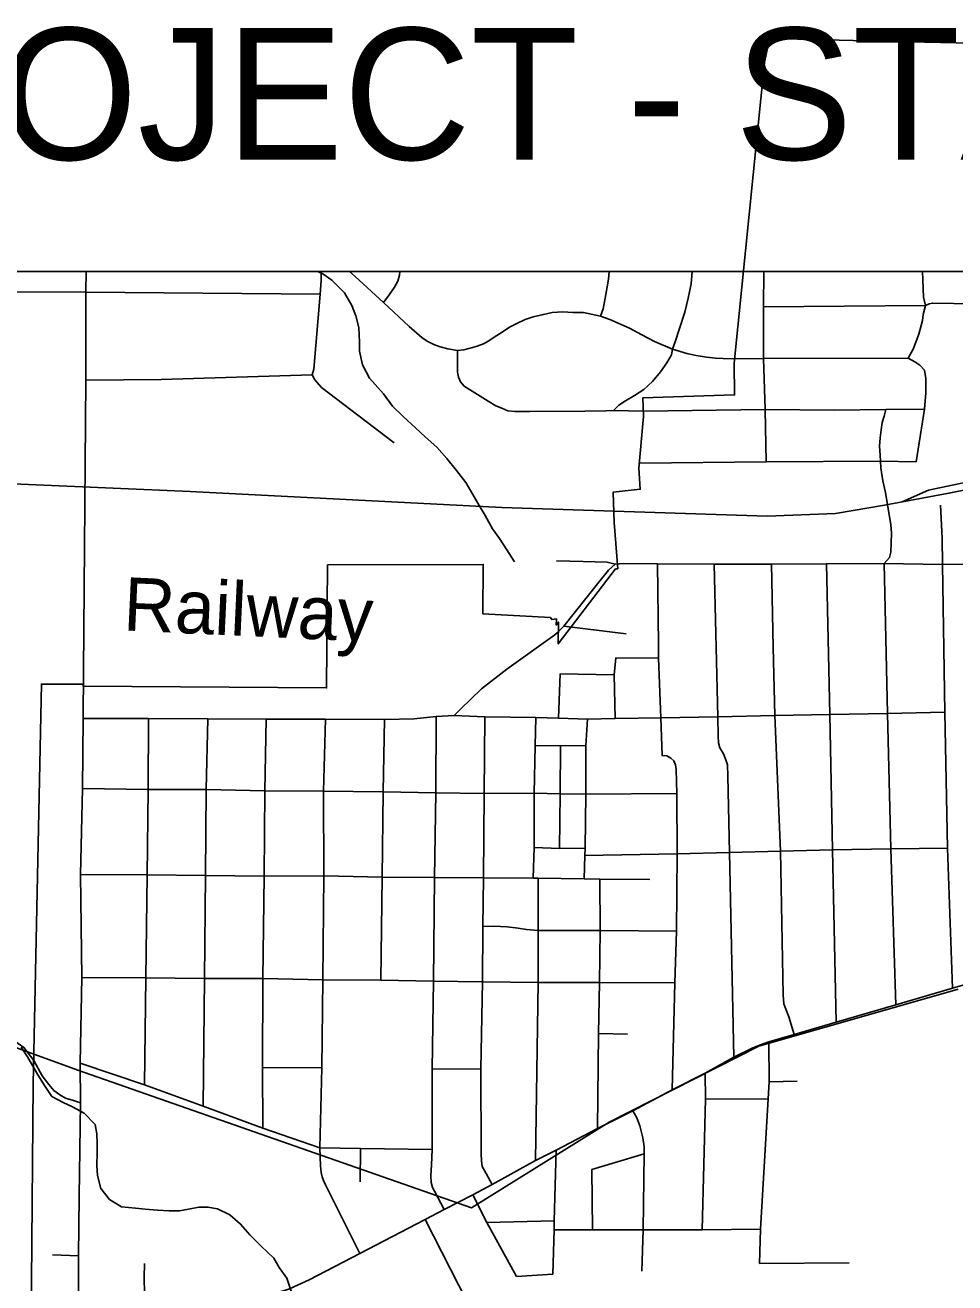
# Model space of a CAD drawing. Extents: x 0 to 34, y -5 to 22.
# Drawn here: x 6.534 to 7.522, y 17.832 to 19.168 of the extents above; entities that cross this region are included whole.
import ezdxf

# ---------------------------------------------------------------- set-up
doc = ezdxf.new("R2010")
doc.units = 0
for name, color, linetype in [('GM_X_City_Street', 7, 'Continuous'), ('GM_X_County_Road', 7, 'Continuous'), ('GM_X_Minor_River', 7, 'Continuous'), ('GM_X_Rail_Line', 7, 'Continuous'), ('GM_X_Rail_Line_Text', 7, 'Continuous'), ('SC_Scratch2', 7, 'Continuous'), ('SH_Text', 7, 'Continuous')]:
    doc.layers.add(name, color=color, linetype=linetype)

msp = doc.modelspace()

# ---------------------------------------------------------------- linework, layer by layer
at = {"layer": 'GM_X_City_Street'}
for p, q in [((7.2881, 18.8134), (7.3182, 18.8137)), ((7.3182, 18.8137), (7.4721, 18.8141)), ((7.1063, 18.5293), (7.1723, 18.5212)), ((7.1615, 18.4957), (7.2069, 18.4955)), ((7.1432, 18.0966), (7.1738, 18.0959)), ((6.7861, 18.0604), (6.8493, 18.0599)), ((6.9665, 18.0589), (7.0182, 18.0587)), ((7.3242, 18.0453), (7.3542, 18.0457)), ((7.2566, 18.0267), (7.3232, 18.027)), ((6.89, 17.9389), (6.8903, 17.9742)), ((7.0035, 17.8115), (6.959, 17.8988)), ((7.0246, 17.8958), (7.0958, 17.8974)), ((6.563, 17.8612), (6.5907, 17.8602)), ((7.3139, 17.8521), (7.4094, 17.8527)), ((7.0558, 17.8382), (7.0944, 17.8406))]:
    msp.add_line(p, q, dxfattribs=at)
for points in [[(6.9259, 18.7242), (6.8489, 18.7829), (6.8419, 18.7911), (6.8388, 18.7963), (6.8408, 18.8025), (6.8474, 18.8821), (6.8486, 18.8968), (6.8484, 18.9062)], [(6.8785, 18.9062), (6.8846, 18.9008), (6.9147, 18.8733), (6.9419, 18.8478), (6.9556, 18.8359), (6.9616, 18.8317), (6.968, 18.8286), (6.9748, 18.8262), (6.9829, 18.8241), (6.9933, 18.8224), (6.9999, 18.8231), (7.0068, 18.8246), (7.0141, 18.8267), (7.0208, 18.8293), (7.0267, 18.8326), (7.0333, 18.8371), (7.0397, 18.8409), (7.0485, 18.8471), (7.0563, 18.8511), (7.0653, 18.8551), (7.0738, 18.858), (7.0845, 18.8606), (7.0939, 18.8625), (7.1053, 18.8632), (7.1157, 18.8627), (7.1271, 18.8625), (7.1451, 18.8587), (7.155, 18.8553), (7.1759, 18.8461), (7.1889, 18.8388), (7.2024, 18.8317), (7.2218, 18.8238), (7.2367, 18.8191), (7.2469, 18.817), (7.2578, 18.8151), (7.2673, 18.8141), (7.2756, 18.8137), (7.2881, 18.8134)], [(6.9147, 18.8733), (6.9208, 18.8814), (6.9265, 18.8897), (6.9298, 18.8958), (6.9317, 18.9022), (6.9321, 18.9062)], [(7.1451, 18.8587), (7.1479, 18.8667), (7.151, 18.8819), (7.1536, 18.8982), (7.1543, 18.9062)], [(7.1591, 18.7585), (7.1645, 18.7642), (7.1716, 18.7689), (7.1811, 18.7744), (7.1913, 18.7807), (7.2003, 18.7895), (7.2088, 18.7997), (7.2157, 18.8092), (7.2206, 18.8177), (7.2218, 18.8238), (7.2244, 18.8314), (7.2292, 18.8456), (7.2348, 18.8629), (7.2384, 18.8778), (7.2415, 18.893), (7.2425, 18.9062)], [(7.321, 18.7038), (7.3201, 18.7594), (7.3182, 18.8137), (7.3182, 18.8688), (7.3186, 18.9062)], [(7.4804, 18.7038), (7.4894, 18.7601), (7.4906, 18.7772), (7.4906, 18.7926), (7.4892, 18.8014), (7.4845, 18.8066), (7.479, 18.8104), (7.4721, 18.8141), (7.4771, 18.8238), (7.4802, 18.831), (7.4833, 18.8397), (7.4859, 18.849), (7.4873, 18.8542), (7.4878, 18.8606), (7.4904, 18.87), (7.4882, 18.8788), (7.4872, 18.9062)], [(6.3712, 18.8854), (6.5985, 18.8842), (6.8474, 18.8821)], [(7.3182, 18.8688), (7.4904, 18.87), (7.4942, 18.8719), (7.498, 18.8727), (7.5425, 18.8719), (7.5967, 18.8715), (7.6943, 18.8722), (7.7928, 18.8712), (7.8261, 18.8736), (7.8527, 18.8755), (7.8795, 18.8783), (7.8991, 18.8804), (7.9199, 18.8817), (7.9472, 18.8817), (8.0175, 18.8802), (8.1063, 18.879), (8.1572, 18.8781), (8.2053, 18.8776), (8.2543, 18.8762)], [(6.9933, 18.8224), (6.9933, 18.7992), (6.9945, 18.7938), (6.9966, 18.7888), (7.0004, 18.7845), (7.0257, 18.7684), (7.034, 18.7635), (7.0402, 18.7609), (7.0468, 18.7583), (7.0542, 18.7575), (7.0698, 18.7573), (7.1285, 18.7578), (7.151, 18.7583), (7.1591, 18.7585), (7.191, 18.7578)], [(6.5985, 18.7909), (6.6785, 18.7913), (6.8388, 18.7963)], [(7.191, 18.7578), (7.3201, 18.7594), (7.3933, 18.759), (7.4482, 18.7594), (7.4894, 18.7601)], [(7.4589, 18.1269), (7.4534, 18.2927), (7.45, 18.4366), (7.4464, 18.5958), (7.4522, 18.6024), (7.4534, 18.6081), (7.4539, 18.6178), (7.4541, 18.6282), (7.4534, 18.637), (7.4477, 18.6713), (7.4451, 18.6837), (7.443, 18.6976), (7.4425, 18.7047), (7.4421, 18.7109), (7.4416, 18.7206), (7.4421, 18.7296), (7.4432, 18.7379), (7.4445, 18.7459), (7.4463, 18.7524), (7.4482, 18.7594)], [(7.1868, 18.7026), (7.321, 18.7038), (7.4425, 18.7047), (7.4804, 18.7038)], [(7.5192, 18.1446), (7.5138, 18.2936), (7.5109, 18.438), (7.5084, 18.5949), (7.5079, 18.623), (7.5062, 18.6578)], [(7.1609, 18.5953), (7.1523, 18.5973), (7.1268, 18.5982), (7.0984, 18.5987)], [(7.2214, 18.0367), (7.2242, 18.1503), (7.2258, 18.2053), (7.2266, 18.2875), (7.2261, 18.3516), (7.2254, 18.3772), (7.2249, 18.3819), (7.223, 18.3862), (7.2197, 18.3891), (7.2157, 18.3914), (7.2105, 18.3919), (7.2094, 18.4319), (7.2069, 18.4955), (7.2067, 18.5097), (7.2058, 18.5956)], [(7.2869, 18.0712), (7.2822, 18.2889), (7.2803, 18.3699), (7.2801, 18.3819), (7.2782, 18.3874), (7.2758, 18.3936), (7.2718, 18.3999), (7.2706, 18.4054), (7.2701, 18.4123), (7.2699, 18.433), (7.2659, 18.5953)], [(7.3507, 18.0956), (7.3452, 18.1143), (7.3419, 18.1224), (7.34, 18.1281), (7.3393, 18.1371), (7.3364, 18.2901), (7.3305, 18.4343), (7.3284, 18.507), (7.3268, 18.5953)], [(7.3956, 18.1084), (7.3914, 18.2915), (7.3888, 18.4355), (7.3852, 18.5956)], [(7.1607, 18.4312), (7.1597, 18.4776), (7.1615, 18.4957)], [(7.1006, 18.4315), (7.1024, 18.4787), (7.1597, 18.4776)], [(6.6608, 18.0421), (6.6622, 18.1556), (6.6636, 18.2652), (6.6648, 18.3557), (6.6652, 18.4312)], [(6.7231, 18.0194), (6.7247, 18.1548), (6.7257, 18.2645), (6.7264, 18.3557), (6.7281, 18.431)], [(6.7866, 17.9959), (6.7861, 18.0604), (6.7866, 18.1548), (6.788, 18.2638), (6.7888, 18.3543), (6.7902, 18.4306)], [(6.8897, 17.8627), (6.8531, 17.9356), (6.851, 17.9403), (6.8495, 17.9443), (6.8484, 17.9488), (6.8479, 17.9559), (6.8472, 17.9751), (6.8493, 18.0599), (6.8504, 18.1536), (6.8514, 18.2642), (6.8511, 18.3539), (6.8532, 18.4305)], [(6.9118, 18.1532), (6.9133, 18.2626), (6.9145, 18.3532), (6.9156, 18.4303)], [(6.9791, 17.9093), (6.9687, 17.9289), (6.9668, 17.9327), (6.9654, 17.9382), (6.9651, 17.9453), (6.9656, 17.9569), (6.9663, 17.9734), (6.9665, 18.0589), (6.9677, 18.1522), (6.9687, 18.2624), (6.9703, 18.3521), (6.9707, 18.4332)], [(6.9896, 18.4344), (7.0224, 18.433), (7.0764, 18.4323), (7.1006, 18.4315), (7.1312, 18.4305), (7.1607, 18.4312), (7.2094, 18.4319), (7.2699, 18.433), (7.3305, 18.4343), (7.3888, 18.4355), (7.45, 18.4366), (7.5109, 18.438)], [(7.0302, 17.9359), (7.0236, 17.9476), (7.0196, 17.9552), (7.0186, 17.9611), (7.0184, 17.9685), (7.0182, 18.0587), (7.0198, 18.1515), (7.0203, 18.2103), (7.0208, 18.2619), (7.0215, 18.3517), (7.0224, 18.433)], [(7.0738, 18.2616), (7.0748, 18.2941), (7.0748, 18.3519), (7.0757, 18.4023), (7.0764, 18.4323)], [(7.1278, 18.2609), (7.1285, 18.2858), (7.1288, 18.2934), (7.1297, 18.3507), (7.1297, 18.4023), (7.1312, 18.4305)], [(7.0757, 18.4023), (7.1025, 18.4026), (7.1297, 18.4023)], [(7.1015, 18.2931), (7.1022, 18.3512), (7.1025, 18.4026)], [(6.5949, 18.3568), (6.6648, 18.3557), (6.7264, 18.3557), (6.7888, 18.3543), (6.8511, 18.3539), (6.9145, 18.3532), (6.9703, 18.3521), (7.0215, 18.3517), (7.0748, 18.3519), (7.1022, 18.3512), (7.1297, 18.3507), (7.2261, 18.3516)], [(7.0748, 18.2941), (7.1015, 18.2931), (7.1288, 18.2934)], [(7.1285, 18.2858), (7.2266, 18.2875), (7.2822, 18.2889), (7.3364, 18.2901), (7.3914, 18.2915), (7.4534, 18.2927), (7.5138, 18.2936)], [(6.0112, 18.2733), (6.0501, 18.2548), (6.2217, 18.1942), (6.3354, 18.1534), (6.4479, 18.1153), (6.4974, 18.0997), (6.5121, 18.0942), (6.5211, 18.0897), (6.5268, 18.0859), (6.5327, 18.0817), (6.5433, 18.0679)], [(6.5928, 18.2656), (6.6636, 18.2652), (6.7257, 18.2645), (6.788, 18.2638), (6.8514, 18.2642), (6.9133, 18.2626), (6.9687, 18.2624), (7.0208, 18.2619), (7.0738, 18.2616), (7.079, 18.2614), (7.1278, 18.2609), (7.1446, 18.2605), (7.1977, 18.26)], [(7.0762, 17.9614), (7.079, 18.1508), (7.0788, 18.206), (7.079, 18.2614)], [(7.1418, 17.9957), (7.1432, 18.0966), (7.1441, 18.1508), (7.1449, 18.2058), (7.1446, 18.2605)], [(7.0203, 18.2103), (7.0319, 18.2107), (7.0459, 18.21), (7.0577, 18.2084), (7.0667, 18.2069), (7.0788, 18.206), (7.1449, 18.2058), (7.2258, 18.2053)], [(6.5942, 18.1561), (6.6622, 18.1556), (6.7247, 18.1548), (6.7866, 18.1548), (6.8504, 18.1536), (6.9118, 18.1532), (6.9677, 18.1522), (7.0198, 18.1515), (7.079, 18.1508), (7.1441, 18.1508), (7.2242, 18.1503)], [(7.3139, 17.8521), (7.3151, 17.8884), (7.3232, 18.027), (7.3242, 18.0453), (7.3239, 18.0878)], [(6.5433, 18.0679), (6.5523, 18.0516), (6.5592, 18.0424), (6.5644, 18.036), (6.5708, 18.0312), (6.577, 18.0277), (6.5855, 18.0253), (6.5928, 18.0227)], [(6.5926, 18.0651), (6.6608, 18.0421), (6.7231, 18.0194), (6.7866, 17.9959), (6.8472, 17.9751), (6.8903, 17.9742), (6.9663, 17.9734)], [(7.2533, 17.8877), (7.2566, 18.0267), (7.2564, 18.0544)], [(7.1889, 17.8439), (7.1903, 17.8877), (7.1917, 17.9685), (7.1915, 17.976), (7.1901, 17.9858), (7.1868, 17.9985), (7.1839, 18.0068), (7.1794, 18.0144)], [(7.0944, 17.8406), (7.0961, 17.8877), (7.0958, 17.8974), (7.098, 17.9725)], [(7.1366, 17.888), (7.1361, 17.9521), (7.1917, 17.9685)], [(7.0558, 17.8382), (7.0246, 17.8958), (7.0095, 17.9251)], [(7.0961, 17.8877), (7.1366, 17.888), (7.1903, 17.8877), (7.2533, 17.8877), (7.3151, 17.8884)], [(6.6679, 17.7826), (6.6651, 17.7939), (6.6632, 17.807), (6.661, 17.8207), (6.6606, 17.8368), (6.661, 17.852)]]:
    msp.add_lwpolyline(points, dxfattribs=at)
at = {"layer": 'GM_X_County_Road'}
for p, q in [((7.0994, 18.5227), (7.1063, 18.5293)), ((6.5907, 17.8602), (6.5915, 17.9234)), ((6.5909, 17.7675), (6.5907, 17.8602))]:
    msp.add_line(p, q, dxfattribs=at)
for points in [[(6.5962, 18.4811), (6.5985, 18.7909), (6.5985, 18.8842), (6.5987, 18.9062)], [(7.1063, 18.5293), (7.142, 18.5742), (7.1536, 18.5889), (7.1609, 18.5953)], [(7.1609, 18.5953), (7.17, 18.5961), (7.2058, 18.5956), (7.2659, 18.5953), (7.3268, 18.5953), (7.3852, 18.5956), (7.4464, 18.5958), (7.5084, 18.5949), (7.7258, 18.5967), (7.776, 18.5975), (7.839, 18.5975), (7.8615, 18.597)], [(6.9964, 18.441), (7.0188, 18.4627), (7.0458, 18.4836), (7.0966, 18.52), (7.0994, 18.5227)], [(6.5915, 17.9234), (6.5928, 18.0227), (6.5926, 18.0651), (6.5942, 18.1561), (6.5928, 18.2656), (6.5949, 18.3568), (6.5958, 18.4312), (6.5962, 18.4811)], [(6.5958, 18.4312), (6.6652, 18.4312), (6.7281, 18.431), (6.7902, 18.4306), (6.8532, 18.4305), (6.9156, 18.4303), (6.9471, 18.4308), (6.9707, 18.4332), (6.9896, 18.4344), (6.9964, 18.441)], [(7.3956, 18.1084), (7.4589, 18.1269), (7.5192, 18.1446), (7.604, 18.1692), (7.6049, 18.1695)], [(6.9724, 17.9058), (6.9791, 17.9093), (7.0095, 17.9251), (7.0302, 17.9359), (7.0762, 17.9614), (7.098, 17.9725), (7.1418, 17.9957), (7.1794, 18.0144), (7.2214, 18.0367), (7.2564, 18.0544), (7.2869, 18.0712), (7.3068, 18.0814), (7.3151, 18.0845), (7.3239, 18.0878), (7.3507, 18.0956), (7.3956, 18.1084)], [(6.6766, 17.7851), (6.7025, 17.7927), (6.7936, 17.8188), (6.805, 17.8219), (6.815, 17.825), (6.8233, 17.829), (6.8356, 17.8349), (6.8897, 17.8627), (6.959, 17.8988), (6.9724, 17.9058)]]:
    msp.add_lwpolyline(points, dxfattribs=at)
at = {"layer": 'GM_X_Minor_River'}
for points in [[(6.8449, 18.9062), (6.8502, 18.9038), (6.8598, 18.897), (6.8731, 18.8834), (6.8811, 18.8701), (6.8853, 18.8591), (6.8884, 18.8466), (6.8893, 18.831), (6.8893, 18.8215), (6.8924, 18.8071), (6.8997, 18.7927), (6.9146, 18.7761), (6.9241, 18.7632), (6.9355, 18.7522), (6.9485, 18.7401), (6.9591, 18.7307), (6.9713, 18.7197), (6.982, 18.7076), (6.9923, 18.6948), (7.0022, 18.6819), (7.0095, 18.6694), (7.0164, 18.6576), (7.0225, 18.647), (7.0305, 18.6326), (7.0378, 18.6224), (7.0458, 18.6103), (7.0538, 18.5978)], [(6.5298, 18.0819), (6.5367, 18.0717), (6.5474, 18.0524), (6.5554, 18.0402), (6.5623, 18.0296), (6.5745, 18.0232), (6.5844, 18.0184), (6.5969, 18.012), (6.6083, 17.9999), (6.6103, 17.99), (6.6107, 17.9793), (6.6104, 17.9698), (6.6101, 17.9561), (6.6109, 17.9455), (6.6144, 17.9318), (6.6235, 17.9201), (6.6364, 17.9122), (6.6512, 17.9108), (6.6615, 17.9097), (6.6747, 17.9086), (6.6869, 17.9079), (6.6979, 17.908), (6.7077, 17.9099), (6.7187, 17.9119), (6.7282, 17.912), (6.7384, 17.9101), (6.7513, 17.9037), (6.7628, 17.8939), (6.7727, 17.8826), (6.7849, 17.8705), (6.7982, 17.8576), (6.8039, 17.8478), (6.8119, 17.8364), (6.8173, 17.8205)]]:
    msp.add_lwpolyline(points, dxfattribs=at)
at = {"layer": 'GM_X_Rail_Line'}
for points in [[(7.4655, 18.6614), (7.4934, 18.674), (7.6345, 18.7035), (7.6599, 18.7124), (7.6806, 18.7234), (7.6966, 18.736), (7.7123, 18.7529), (7.7193, 18.7684), (7.727, 18.7956)], [(5.8298, 18.4107), (5.8836, 18.4248), (5.9381, 18.4471), (6.0027, 18.4793), (6.1252, 18.5581), (6.2467, 18.631), (6.292, 18.6566), (6.3294, 18.6698), (6.372, 18.6789), (6.4127, 18.6849), (6.4638, 18.683), (6.7095, 18.6726), (7.0402, 18.6553), (7.3222, 18.6463), (7.3949, 18.6491), (7.4467, 18.6579), (7.5152, 18.6705), (7.6529, 18.6979)], [(5.7795, 18.4068), (5.7859, 18.4025), (5.7918, 18.3966), (5.8276, 18.3656), (5.871, 18.3374), (6.0377, 18.2586), (6.5899, 18.0575), (7.0082, 17.9114), (7.1542, 18.0022), (7.3134, 18.0831), (7.525, 18.1436)]]:
    msp.add_lwpolyline(points, dxfattribs=at)
at = {"layer": 'SC_Scratch2'}
for points in [[(8.0942, 19.1372), (7.4725, 19.1501), (7.3245, 19.1537), (7.3195, 19.1284), (7.2873, 18.8087), (7.2875, 18.775), (7.19, 18.7719), (7.1909, 18.7523), (7.1857, 18.6974), (7.1873, 18.6749), (7.1587, 18.6719), (7.1595, 18.6395), (7.1635, 18.5904), (7.1611, 18.5904), (7.1002, 18.5104), (7.1005, 18.5336), (7.0982, 18.5305), (7.0983, 18.5371), (7.0933, 18.5365), (7.0919, 18.5386), (7.0202, 18.5426), (7.0207, 18.595), (6.8552, 18.5945), (6.8542, 18.4638), (6.5956, 18.4655), (6.5956, 18.4677), (6.5513, 18.4678), (6.5425, 18.0429), (6.5404, 17.79)], [(6.5404, 17.79), (6.5425, 18.0429), (6.5513, 18.4678), (6.5956, 18.4677), (6.5956, 18.4655), (6.8542, 18.4638), (6.8552, 18.5945), (7.0207, 18.595), (7.0202, 18.5426), (7.0919, 18.5386), (7.0933, 18.5365), (7.0983, 18.5371), (7.0982, 18.5305), (7.1005, 18.5336), (7.1002, 18.5104), (7.1611, 18.5904), (7.1635, 18.5904), (7.1595, 18.6395), (7.1587, 18.6719), (7.1873, 18.6749), (7.1857, 18.6974), (7.1909, 18.7523), (7.19, 18.7719), (7.2875, 18.775), (7.2873, 18.8087), (7.3195, 19.1284), (7.3245, 19.1537), (7.4725, 19.1501), (8.0942, 19.1372)]]:
    msp.add_lwpolyline(points, dxfattribs=at)
at = {"layer": 'SH_Text'}
msp.add_lwpolyline([(5.7495, 19.6552), (8.7592, 19.6552), (8.7592, 18.9062), (5.7495, 18.9062)], close=True, dxfattribs=at)

# ---------------------------------------------------------------- texts
at = {"layer": 'GM_X_Rail_Line_Text'}
msp.add_text('Railway', height=0.05663, rotation=357.3699, dxfattribs=at).set_placement((6.6376, 18.5249))
at = {"layer": 'SH_Text'}
msp.add_text('END PROJECT - STA. 504+93.75', height=0.14, dxfattribs=at).set_placement((5.8006, 19.025))

doc.saveas('drawing.dxf')
